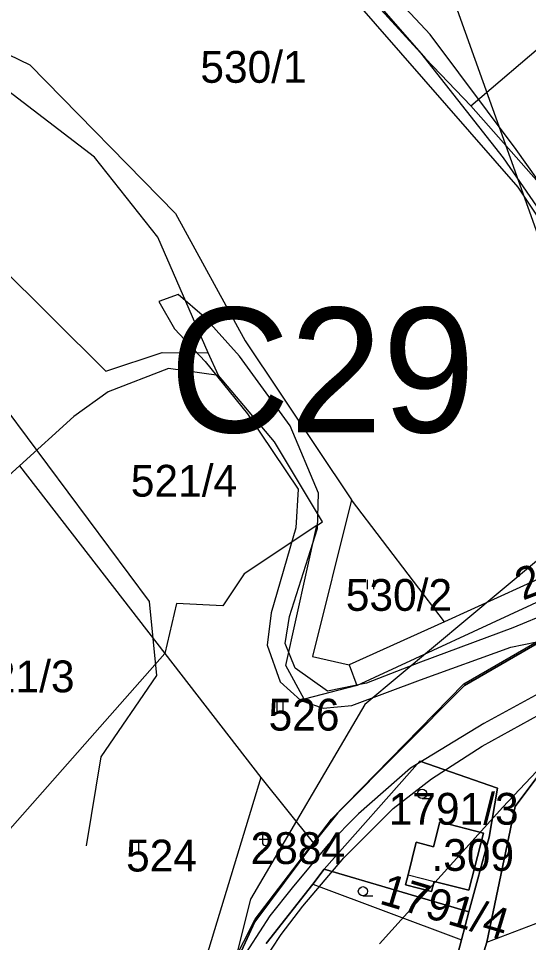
# Model space of a CAD drawing. Extents: x -564810 to -550519, y -1045831 to -1034011.
# Drawn here: x -553793.1 to -553711.3, y -1037395.7 to -1037247.5 of the extents above; entities that cross this region are included whole.
import ezdxf

# ---------------------------------------------------------------- set-up
doc = ezdxf.new("R2010")
doc.units = 0
for name, color, linetype in [('Interakční prvky', 7, 'Continuous'), ('KN stav', 7, 'Continuous'), ('Obvod KPU', 7, 'Continuous'), ('označ pol cest', 7, 'Continuous'), ('Parcelní čísla', 7, 'Continuous'), ('Polní cesty stavající', 7, 'Continuous'), ('STG', 7, 'Continuous'), ('Vedení VN', 7, 'Continuous'), ('Vrstva 22', 7, 'Continuous'), ('Vrstva 33', 7, 'Continuous'), ('Vrstva 39', 7, 'Continuous'), ('Vrstva 4', 7, 'Continuous'), ('zamokř ploch', 7, 'Continuous')]:
    doc.layers.add(name, color=color, linetype=linetype)

msp = doc.modelspace()

# ---------------------------------------------------------------- linework, layer by layer
at = {"layer": 'Interakční prvky'}
msp.add_lwpolyline([(-553798.3, -1037305.92), (-553772.16, -1037340.99), (-553770.97, -1037352.88), (-553779.88, -1037365.96), (-553782.26, -1037380.23)], dxfattribs=at)
at = {"layer": 'KN stav'}
for p, q in [((-553793.4, -1037182.37), (-553712.98, -1037274.52)), ((-553789.47, -1037183.3), (-553727.79, -1037253.87)), ((-553720.52, -1037261.5), (-553700.92, -1037244.74)), ((-553803.45, -1037248.98), (-553791.27, -1037254.93)), ((-553780.93, -1037269.7), (-553804.75, -1037251.49)), ((-553791.27, -1037254.93), (-553767.9, -1037278.77)), ((-553727.79, -1037253.87), (-553720.52, -1037261.5)), ((-553720.52, -1037261.5), (-553708.83, -1037274.73)), ((-553770.75, -1037282.55), (-553780.93, -1037269.7)), ((-553712.98, -1037274.52), (-553693.67, -1037303.63)), ((-553807.24, -1037276.12), (-553779.07, -1037304.07)), ((-553767.9, -1037278.77), (-553756.72, -1037299.2)), ((-553762.65, -1037301.12), (-553770.75, -1037282.55)), ((-553756.72, -1037299.2), (-553739.68, -1037324.71)), ((-553779.07, -1037304.07), (-553770.03, -1037301.07)), ((-553770.03, -1037301.07), (-553762.65, -1037301.12)), ((-553761.04, -1037304.75), (-553762.65, -1037301.12)), ((-553769.03, -1037303.63), (-553778.7, -1037307.38)), ((-553761.04, -1037304.75), (-553769.03, -1037303.63)), ((-553752.03, -1037315.42), (-553761.04, -1037304.75)), ((-553778.7, -1037307.38), (-553784.21, -1037311.32)), ((-553784.21, -1037311.32), (-553792.95, -1037319.23)), ((-553744.31, -1037328.22), (-553752.03, -1037315.42)), ((-553792.95, -1037319.23), (-553799.76, -1037325.27)), ((-553792.95, -1037319.23), (-553769.61, -1037349.35)), ((-553739.68, -1037324.71), (-553745.91, -1037349.83)), ((-553724.76, -1037344.25), (-553739.68, -1037324.71)), ((-553683.9, -1037325.72), (-553724.76, -1037344.25)), ((-553745.24, -1037328.83), (-553756.91, -1037336.6)), ((-553750.2, -1037351.3), (-553745.24, -1037328.83)), ((-553745.24, -1037328.83), (-553744.31, -1037328.22)), ((-553721.53, -1037354.48), (-553681.51, -1037331.29)), ((-553681.51, -1037331.29), (-553721.53, -1037354.48)), ((-553738.8, -1037354.51), (-553695.78, -1037334.55)), ((-553756.91, -1037336.6), (-553760.31, -1037341.69)), ((-553767.73, -1037341.33), (-553769.61, -1037349.35)), ((-553760.31, -1037341.69), (-553767.73, -1037341.33)), ((-553724.76, -1037344.25), (-553740.07, -1037351.2)), ((-553769.61, -1037349.35), (-553804.74, -1037389.11)), ((-553769.61, -1037349.35), (-553754.21, -1037369.23)), ((-553745.91, -1037349.83), (-553740.07, -1037351.2)), ((-553747.28, -1037356.66), (-553750.2, -1037351.3)), ((-553740.07, -1037351.2), (-553738.8, -1037354.51)), ((-553741.89, -1037374.94), (-553721.53, -1037354.48)), ((-553721.53, -1037354.48), (-553741.89, -1037374.94)), ((-553738.8, -1037354.51), (-553747.28, -1037356.66)), ((-553705.11, -1037362.78), (-553713.43, -1037373.92)), ((-553713.43, -1037373.92), (-553705.11, -1037362.78)), ((-553728.69, -1037366.63), (-553744.05, -1037383.97)), ((-553744.05, -1037383.97), (-553728.69, -1037366.63)), ((-553716.26, -1037370.95), (-553728.69, -1037366.63)), ((-553728.69, -1037366.63), (-553716.26, -1037370.95)), ((-553754.21, -1037369.23), (-553766.25, -1037408.71)), ((-553754.21, -1037369.23), (-553745.77, -1037379.81)), ((-553717.57, -1037378.8), (-553716.26, -1037370.95)), ((-553716.26, -1037370.95), (-553717.57, -1037378.8)), ((-553745.77, -1037379.81), (-553741.89, -1037374.94)), ((-553741.89, -1037374.94), (-553745.77, -1037379.81)), ((-553713.43, -1037373.92), (-553717.96, -1037395.66)), ((-553717.96, -1037395.66), (-553713.43, -1037373.92)), ((-553725.49, -1037376.38), (-553726.5, -1037380.36)), ((-553726.5, -1037380.36), (-553725.49, -1037376.38)), ((-553718.49, -1037378.16), (-553725.49, -1037376.38)), ((-553725.49, -1037376.38), (-553718.49, -1037378.16)), ((-553720.82, -1037387.35), (-553718.49, -1037378.16)), ((-553718.49, -1037378.16), (-553720.82, -1037387.35)), ((-553729.28, -1037379.65), (-553730.6, -1037384.86)), ((-553730.6, -1037384.86), (-553729.28, -1037379.65)), ((-553726.5, -1037380.36), (-553729.28, -1037379.65)), ((-553729.28, -1037379.65), (-553726.5, -1037380.36)), ((-553720.82, -1037390.8), (-553717.57, -1037378.8)), ((-553717.57, -1037378.8), (-553720.82, -1037390.8)), ((-553755.17, -1037392.4), (-553745.77, -1037379.81)), ((-553745.77, -1037379.81), (-553755.17, -1037392.4)), ((-553744.05, -1037383.97), (-553745.9, -1037386.34)), ((-553745.9, -1037386.34), (-553744.05, -1037383.97)), ((-553744.05, -1037383.97), (-553720.82, -1037390.8)), ((-553720.82, -1037390.8), (-553744.05, -1037383.97)), ((-553730.6, -1037384.86), (-553731.01, -1037386.47)), ((-553731.01, -1037386.47), (-553730.6, -1037384.86)), ((-553745.9, -1037386.34), (-553753.34, -1037395.88)), ((-553753.34, -1037395.88), (-553745.9, -1037386.34)), ((-553745.9, -1037386.34), (-553722.02, -1037395.27)), ((-553731.01, -1037386.47), (-553726.81, -1037387.53)), ((-553726.81, -1037387.53), (-553731.01, -1037386.47)), ((-553726.81, -1037387.53), (-553726.4, -1037385.93)), ((-553726.4, -1037385.93), (-553726.81, -1037387.53)), ((-553726.4, -1037385.93), (-553720.82, -1037387.35)), ((-553720.82, -1037387.35), (-553726.4, -1037385.93)), ((-553722.02, -1037395.27), (-553720.82, -1037390.8)), ((-553720.82, -1037390.8), (-553722.02, -1037395.27)), ((-553717.96, -1037395.66), (-553707.09, -1037391.54)), ((-553764.93, -1037413.49), (-553755.17, -1037392.4)), ((-553755.17, -1037392.4), (-553764.93, -1037413.49)), ((-553723.44, -1037400.63), (-553722.02, -1037395.27)), ((-553722.02, -1037395.27), (-553723.44, -1037400.63)), ((-553717.96, -1037395.66), (-553718.85, -1037398.62)), ((-553718.85, -1037398.62), (-553717.96, -1037395.66))]:
    msp.add_line(p, q, dxfattribs=at)
at = {"layer": 'Obvod KPU'}
for p, q in [((-553721.65, -1037354.21), (-553682.27, -1037331.51)), ((-553742.86, -1037375.91), (-553721.65, -1037354.21)), ((-553755.14, -1037391.96), (-553742.86, -1037375.91)), ((-553765.81, -1037412.88), (-553755.14, -1037391.96))]:
    msp.add_line(p, q, dxfattribs=at)
at = {"layer": 'Polní cesty stavající'}
for p, q in [((-553727.04, -1037250.02), (-553746.1, -1037229.62)), ((-553748.21, -1037231.41), (-553728.58, -1037252.99)), ((-553713.25, -1037268.5), (-553727.04, -1037250.02)), ((-553728.58, -1037252.99), (-553715.35, -1037269.81)), ((-553700.19, -1037286.86), (-553713.25, -1037268.5)), ((-553715.35, -1037269.81), (-553701.93, -1037289.34)), ((-553767.51, -1037291.76), (-553770.61, -1037292.89)), ((-553763.26, -1037295.41), (-553767.51, -1037291.76)), ((-553770.61, -1037292.89), (-553768.06, -1037297.28)), ((-553757.67, -1037301.64), (-553763.26, -1037295.41)), ((-553768.06, -1037297.28), (-553763.16, -1037302.51)), ((-553763.16, -1037302.51), (-553756.35, -1037310.88)), ((-553749.54, -1037312.84), (-553757.67, -1037301.64)), ((-553756.35, -1037310.88), (-553748.22, -1037323.01)), ((-553744.99, -1037323.64), (-553749.54, -1037312.84)), ((-553748.22, -1037323.01), (-553748.6, -1037329.2)), ((-553745.13, -1037329.31), (-553744.99, -1037323.64)), ((-553748.6, -1037329.2), (-553752.57, -1037342.85)), ((-553749.61, -1037343.41), (-553745.13, -1037329.31)), ((-553752.57, -1037342.85), (-553753.2, -1037348.02)), ((-553750.34, -1037347.73), (-553749.61, -1037343.41)), ((-553707.81, -1037342.77), (-553713.78, -1037345.26)), ((-553713.78, -1037345.26), (-553728.59, -1037350.72)), ((-553714.12, -1037348.35), (-553706.72, -1037346.84)), ((-553753.2, -1037348.02), (-553751.13, -1037353.89)), ((-553748.71, -1037351.69), (-553750.34, -1037347.73)), ((-553728.61, -1037353.57), (-553714.12, -1037348.35)), ((-553728.59, -1037350.72), (-553737.27, -1037354.1)), ((-553743.54, -1037355.4), (-553748.71, -1037351.69)), ((-553751.13, -1037353.89), (-553747.79, -1037356.87)), ((-553737.27, -1037354.1), (-553743.54, -1037355.4)), ((-553739.62, -1037357.7), (-553728.61, -1037353.57)), ((-553747.79, -1037356.87), (-553744.24, -1037358.11)), ((-553744.24, -1037358.11), (-553739.62, -1037357.7))]:
    msp.add_line(p, q, dxfattribs=at)
at = {"layer": 'STG'}
msp.add_lwpolyline([(-553480.33, -1036929.37), (-553461.96, -1036938.55), (-553460.12, -1036956.93), (-553461.96, -1036988.17), (-553467.47, -1037058), (-553474.82, -1037114.96), (-553502.38, -1037175.6), (-553529.93, -1037214.19), (-553572.19, -1037260.13), (-553630.97, -1037291.37), (-553693.44, -1037320.77), (-553737.53, -1037357.52), (-553755.9, -1037388.76), (-553770.59, -1037447.57)], dxfattribs=at)
at = {"layer": 'Vedení VN'}
msp.add_lwpolyline([(-553684.52, -1037352.63), (-553725.5, -1037238.15), (-553666.15, -1036855.85), (-553493.77, -1036691.9), (-553319.98, -1036604.98), (-553120.76, -1036515.94), (-552942.02, -1036478.49), (-552709.59, -1036345.64), (-552689.1, -1036325.85), (-552549.22, -1036164.73)], dxfattribs=at)
at = {"layer": 'Vrstva 33'}
msp.add_lwpolyline([(-553735.18, -1037395.91), (-553715.41, -1037374.01), (-553702.7, -1037360.58), (-553674.45, -1037357.05), (-553634.9, -1037356.34), (-553617.24, -1037349.99), (-553591.11, -1037328.08), (-553551.56, -1037292.76), (-553528.96, -1037277.92), (-553521.2, -1037270.85), (-553506.36, -1037247.54), (-553495.77, -1037230.58), (-553486.59, -1037221.39), (-553476, -1037218.57), (-553463.99, -1037214.33), (-553459.75, -1037204.44), (-553456.22, -1037169.82), (-553452.69, -1037157.81), (-553430.8, -1037134.34), (-553432.21, -1037117.39), (-553439.98, -1037092.66), (-553437.86, -1037027.66), (-553431.51, -1036952.06)], dxfattribs=at)
at = {"layer": 'Vrstva 39'}
for p, q in [((-553706.14, -1037353.88), (-553718.43, -1037360.58)), ((-553718.72, -1037364.22), (-553705.17, -1037356.77)), ((-553718.43, -1037360.58), (-553730.18, -1037367.77)), ((-553726.84, -1037369.48), (-553718.72, -1037364.22)), ((-553730.18, -1037367.77), (-553738.54, -1037375.06)), ((-553732.98, -1037374.25), (-553726.84, -1037369.48)), ((-553738.54, -1037375.06), (-553743.42, -1037380.02)), ((-553740.9, -1037382.14), (-553732.98, -1037374.25)), ((-553743.42, -1037380.02), (-553749.21, -1037386.94)), ((-553747.46, -1037389.88), (-553740.9, -1037382.14)), ((-553749.21, -1037386.94), (-553752.79, -1037391.46)), ((-553750.98, -1037394.42), (-553747.46, -1037389.88)), ((-553752.79, -1037391.46), (-553757.76, -1037399.12)), ((-553755.02, -1037400.61), (-553750.98, -1037394.42))]:
    msp.add_line(p, q, dxfattribs=at)
at = {"layer": 'Vrstva 4'}
msp.add_line((-553730.6, -1037384.86), (-553726.4, -1037385.93), dxfattribs=at)
at = {"layer": 'zamokř ploch'}
for p, q in [((-553737.15, -1037337.56), (-553737.15, -1037339.06)), ((-553736.15, -1037337.56), (-553736.15, -1037339.06)), ((-553751.67, -1037357.06), (-553751.67, -1037358.56)), ((-553750.67, -1037357.06), (-553750.67, -1037358.56)), ((-553728.35, -1037372.63), (-553726.75, -1037372.63)), ((-553774.86, -1037379.61), (-553774.86, -1037381.11)), ((-553773.86, -1037379.61), (-553773.86, -1037381.11)), ((-553754.47, -1037379.15), (-553752.47, -1037379.15)), ((-553753.97, -1037378.65), (-553753.97, -1037379.65)), ((-553752.97, -1037378.65), (-553752.97, -1037379.65)), ((-553737.83, -1037388.26), (-553736.23, -1037388.26))]:
    msp.add_line(p, q, dxfattribs=at)
for centre in [(-553728.35, -1037371.88), (-553737.83, -1037387.51)]:
    msp.add_circle(centre, 0.75, dxfattribs=at)
for centre, start, end in [((-553753.47, -1037378.65), 0, 180), ((-553753.47, -1037379.65), 180, 0)]:
    msp.add_arc(centre, 0.5, start, end, dxfattribs=at)

# ---------------------------------------------------------------- texts
at = {"layer": 'označ pol cest'}
msp.add_text('C29', height=20, dxfattribs=at).set_placement((-553768.9, -1037313.88))
at = {"layer": 'Parcelní čísla'}
for s, p in [('530/1', (-553763.93, -1037257.79)), ('521/4', (-553775.09, -1037324.19)), ('530/2', (-553740.59, -1037342.51)), ('521/3', (-553801.18, -1037355.58)), ('526', (-553752.98, -1037361.72)), ('1791/3', (-553733.71, -1037376.82)), ('2884', (-553755.87, -1037383.13)), ('524', (-553775.85, -1037384.33))]:
    msp.add_text(s, height=5.1, dxfattribs=at).set_placement(p)
for s, rotation, p in [('2883', 20.8292, (-553712.18, -1037340.88)), ('1791/4', 343.3342, (-553735.38, -1037389.44))]:
    msp.add_text(s, height=5.1, rotation=rotation, dxfattribs=at).set_placement(p)
at = {"layer": 'Vrstva 22'}
msp.add_text('.309', height=5.1, dxfattribs=at).set_placement((-553726.85, -1037384.23))

doc.saveas('drawing.dxf')
